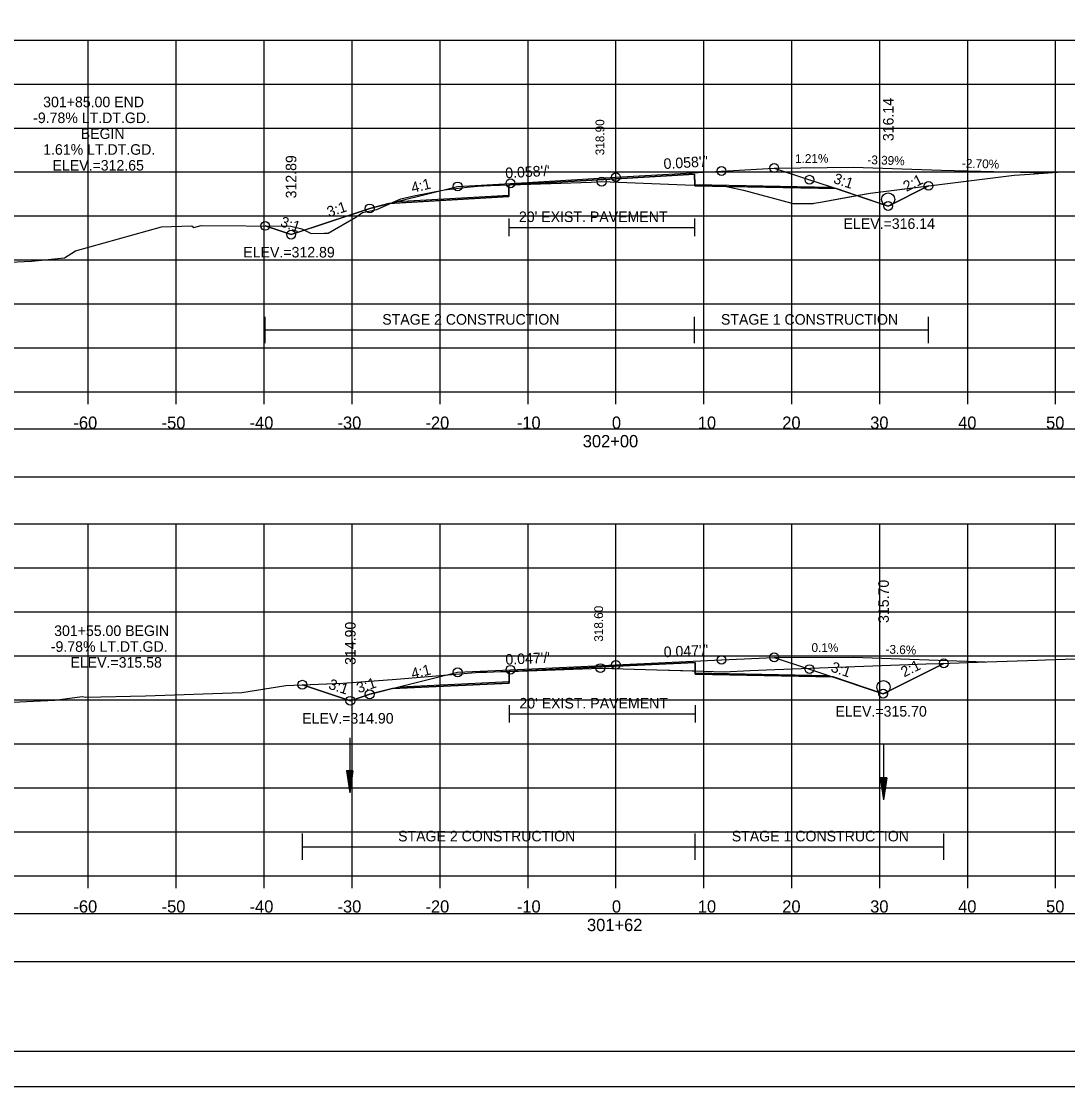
# Model space of a CAD drawing. Extents: x 1376273 to 1384221, y 378927 to 384592.
# Drawn here: x 1381290.7 to 1381409.7, y 380325.2 to 380446.3 of the extents above; entities that cross this region are included whole.
import ezdxf

# ---------------------------------------------------------------- set-up
doc = ezdxf.new("R2010")
doc.units = 0
for name, color, linetype in [('R_Alt Surface', 7, 'Continuous'), ('R_Axis', 7, 'Continuous'), ('R_Axis Annot', 7, 'Continuous'), ('R_Border', 7, 'Continuous'), ('R_Border Notes', 7, 'Continuous'), ('R_Contours', 7, 'Continuous'), ('R_Dimension', 7, 'Continuous'), ('R_Exist Surface', 7, 'Continuous'), ('R_Fin Surface', 7, 'Continuous'), ('R_Grid', 7, 'Continuous'), ('R_No Plot', 7, 'Continuous'), ('R_Vert Alg', 7, 'Continuous'), ('R_Water', 7, 'Continuous'), ('R_Xsect Elev', 7, 'Continuous'), ('R_Xsect Slope', 7, 'Continuous'), ('T_Detection Zones', 7, 'Continuous')]:
    doc.layers.add(name, color=color, linetype=linetype)

msp = doc.modelspace()

# ---------------------------------------------------------------- linework, layer by layer
at = {"layer": 'R_Alt Surface'}
for points in [[(1381333.4, 380425.79), (1381346.16, 380426.53), (1381346.17, 380427.69), (1381358.35, 380428.4), (1381367.3, 380428.92), (1381367.31, 380427.75), (1381382.86, 380427.44)], [(1381346.17, 380423.86), (1381346.17, 380421.86)], [(1381346.17, 380422.86), (1381367.3, 380422.86)], [(1381367.3, 380423.86), (1381367.3, 380421.86)], [(1381333.77, 380370.64), (1381346.21, 380371.23), (1381346.22, 380372.39), (1381358.35, 380372.97), (1381367.36, 380373.39), (1381367.37, 380372.23), (1381382.53, 380371.92)], [(1381346.22, 380368.56), (1381346.22, 380366.56)], [(1381367.36, 380368.56), (1381367.36, 380366.56)], [(1381346.22, 380367.56), (1381367.36, 380367.56)]]:
    msp.add_lwpolyline(points, dxfattribs=at)
at = {"layer": 'R_Axis'}
for p, q in [((1381208.35, 380404.16), (1381508.35, 380404.16)), ((1381298.35, 380402.76), (1381298.35, 380404.16)), ((1381308.35, 380402.76), (1381308.35, 380404.16)), ((1381318.35, 380402.76), (1381318.35, 380404.16)), ((1381328.35, 380402.76), (1381328.35, 380404.16)), ((1381338.35, 380402.76), (1381338.35, 380404.16)), ((1381348.35, 380402.76), (1381348.35, 380404.16)), ((1381358.35, 380402.76), (1381358.35, 380404.16)), ((1381368.35, 380402.76), (1381368.35, 380404.16)), ((1381378.35, 380402.76), (1381378.35, 380404.16)), ((1381388.35, 380402.76), (1381388.35, 380404.16)), ((1381398.35, 380402.76), (1381398.35, 380404.16)), ((1381408.35, 380402.76), (1381408.35, 380404.16)), ((1381208.35, 380349.16), (1381508.35, 380349.16)), ((1381298.35, 380347.76), (1381298.35, 380349.16)), ((1381308.35, 380347.76), (1381308.35, 380349.16)), ((1381318.35, 380347.76), (1381318.35, 380349.16)), ((1381328.35, 380347.76), (1381328.35, 380349.16)), ((1381338.35, 380347.76), (1381338.35, 380349.16)), ((1381348.35, 380347.76), (1381348.35, 380349.16)), ((1381358.35, 380347.76), (1381358.35, 380349.16)), ((1381368.35, 380347.76), (1381368.35, 380349.16)), ((1381378.35, 380347.76), (1381378.35, 380349.16)), ((1381388.35, 380347.76), (1381388.35, 380349.16)), ((1381398.35, 380347.76), (1381398.35, 380349.16)), ((1381408.35, 380347.76), (1381408.35, 380349.16))]:
    msp.add_line(p, q, dxfattribs=at)
at = {"layer": 'R_Axis Annot'}
for points in [[(1381207.5, 380394.5), (1381509.19, 380394.5), (1381509.19, 380399.91), (1381207.5, 380399.91)], [(1381207.5, 380339.4), (1381509.19, 380339.4), (1381509.19, 380344.82), (1381207.5, 380344.82)]]:
    msp.add_lwpolyline(points, close=True, dxfattribs=at)
at = {"layer": 'R_Border'}
msp.add_line((1381516.53, 380329.16), (1381200.35, 380329.16), dxfattribs=at)
at = {"layer": 'R_Contours'}
for points in [[(1381367.31, 380427.66), (1381368.3, 380427.63), (1381368.33, 380427.63), (1381370.71, 380427.57), (1381370.93, 380427.52), (1381367.31, 380427.59)], [(1381385.72, 380426.49), (1381387.25, 380426.77), (1381393.9, 380427.59), (1381389.31, 380425.29)], [(1381370.93, 380427.52), (1381371.08, 380427.48), (1381372.86, 380427.08), (1381378.36, 380425.61), (1381378.45, 380425.58), (1381378.47, 380425.58), (1381380.77, 380425.59), (1381380.89, 380425.62), (1381381.6, 380425.74), (1381385.72, 380426.49), (1381383.39, 380427.27)], [(1381367.37, 380372.45), (1381368.36, 380372.42), (1381369.44, 380372.39), (1381370.62, 380372.35), (1381373.62, 380372.48), (1381376.42, 380372.62), (1381393.63, 380373.24), (1381395.25, 380373.29), (1381395.64, 380373.3), (1381388.74, 380369.85), (1381383.06, 380371.75), (1381367.37, 380372.06)]]:
    msp.add_lwpolyline(points, close=True, dxfattribs=at)
at = {"layer": 'R_Dimension'}
for p, q in [((1381318.46, 380409.7), (1381318.46, 380412.7)), ((1381367.3, 380409.7), (1381367.3, 380412.7)), ((1381393.9, 380409.7), (1381393.9, 380412.7)), ((1381318.46, 380411.2), (1381393.9, 380411.2)), ((1381322.69, 380350.96), (1381322.69, 380353.96)), ((1381367.36, 380350.96), (1381367.36, 380353.96)), ((1381395.64, 380350.96), (1381395.64, 380353.96)), ((1381322.69, 380352.46), (1381395.64, 380352.46))]:
    msp.add_line(p, q, dxfattribs=at)
at = {"layer": 'R_Exist Surface'}
for points in [[(1381286.1, 380418.76), (1381291.9, 380419.03), (1381295.66, 380419.41), (1381296.91, 380420.2), (1381306.68, 380422.91), (1381310.11, 380423.04), (1381310.36, 380422.86), (1381311.2, 380423.07), (1381321.38, 380423.01), (1381322.62, 380422.71), (1381323.69, 380422.16), (1381325.16, 380422.22), (1381325.64, 380422.2), (1381328.78, 380424.04), (1381329.53, 380424.55), (1381331.15, 380424.9), (1381333.9, 380426.12), (1381335.37, 380426.45), (1381338.85, 380427.14), (1381341.45, 380427.43), (1381342.59, 380427.56), (1381344.79, 380427.65), (1381345.17, 380427.66), (1381355.55, 380428.02), (1381356.73, 380428.06), (1381366.23, 380427.7), (1381368.3, 380427.63), (1381368.33, 380427.63), (1381370.71, 380427.57), (1381371.08, 380427.48), (1381372.86, 380427.08), (1381378.36, 380425.61), (1381378.45, 380425.58), (1381378.47, 380425.58), (1381380.77, 380425.59), (1381380.89, 380425.62), (1381381.6, 380425.74), (1381387.25, 380426.77), (1381396.65, 380427.92), (1381403.63, 380428.78), (1381405.42, 380428.91), (1381408.51, 380429.15), (1381417.59, 380429.46)], [(1381288.88, 380368.85), (1381294.55, 380369.13), (1381297.64, 380369.52), (1381298.06, 380369.45), (1381304.87, 380369.62), (1381315.81, 380369.99), (1381320.83, 380370.8), (1381327.29, 380371.06), (1381333.39, 380371.52), (1381342.82, 380372.28), (1381343.64, 380372.3), (1381345.22, 380372.36), (1381350.43, 380372.54), (1381356.58, 380372.76), (1381363, 380372.58), (1381368.36, 380372.42), (1381369.44, 380372.39), (1381370.62, 380372.35), (1381373.62, 380372.48), (1381376.42, 380372.62), (1381393.63, 380373.24), (1381395.25, 380373.29), (1381400.54, 380373.46), (1381406.29, 380373.65), (1381407.21, 380373.7), (1381418.42, 380374.09)]]:
    msp.add_lwpolyline(points, dxfattribs=at)
at = {"layer": 'R_Fin Surface'}
for points in [[(1381318.46, 380423.03), (1381321.41, 380422.04), (1381330.35, 380425.02), (1381333.45, 380425.8), (1381340.35, 380427.52), (1381346.35, 380427.87), (1381358.35, 380428.57), (1381370.35, 380429.27), (1381376.35, 380429.61), (1381380.35, 380428.28), (1381382.59, 380427.53), (1381389.31, 380425.29), (1381393.9, 380427.59)], [(1381322.69, 380370.87), (1381328.15, 380369.05), (1381330.35, 380369.78), (1381333.82, 380370.65), (1381340.35, 380372.28), (1381346.35, 380372.57), (1381358.35, 380373.13), (1381370.35, 380373.7), (1381376.35, 380373.98), (1381380.35, 380372.65), (1381382.29, 380372), (1381388.74, 380369.85), (1381395.64, 380373.3)]]:
    msp.add_lwpolyline(points, dxfattribs=at)
at = {"layer": 'R_Grid'}
for p, q in [((1381208.35, 380444.16), (1381508.35, 380444.16)), ((1381298.35, 380404.16), (1381298.35, 380444.16)), ((1381308.35, 380404.16), (1381308.35, 380444.16)), ((1381318.35, 380404.16), (1381318.35, 380444.16)), ((1381328.35, 380404.16), (1381328.35, 380444.16)), ((1381338.35, 380404.16), (1381338.35, 380444.16)), ((1381348.35, 380404.16), (1381348.35, 380444.16)), ((1381358.35, 380404.16), (1381358.35, 380444.16)), ((1381368.35, 380404.16), (1381368.35, 380444.16)), ((1381378.35, 380404.16), (1381378.35, 380444.16)), ((1381388.35, 380404.16), (1381388.35, 380444.16)), ((1381398.35, 380404.16), (1381398.35, 380444.16)), ((1381408.35, 380404.16), (1381408.35, 380444.16)), ((1381208.35, 380439.16), (1381508.35, 380439.16)), ((1381208.35, 380434.16), (1381508.35, 380434.16)), ((1381208.35, 380429.16), (1381508.35, 380429.16)), ((1381208.35, 380424.16), (1381508.35, 380424.16)), ((1381208.35, 380419.16), (1381508.35, 380419.16)), ((1381208.35, 380414.16), (1381508.35, 380414.16)), ((1381208.35, 380409.16), (1381508.35, 380409.16)), ((1381208.35, 380404.16), (1381508.35, 380404.16)), ((1381208.35, 380389.16), (1381508.35, 380389.16)), ((1381298.35, 380349.16), (1381298.35, 380389.16)), ((1381308.35, 380349.16), (1381308.35, 380389.16)), ((1381318.35, 380349.16), (1381318.35, 380389.16)), ((1381328.35, 380349.16), (1381328.35, 380389.16)), ((1381338.35, 380349.16), (1381338.35, 380389.16)), ((1381348.35, 380349.16), (1381348.35, 380389.16)), ((1381358.35, 380349.16), (1381358.35, 380389.16)), ((1381368.35, 380349.16), (1381368.35, 380389.16)), ((1381378.35, 380349.16), (1381378.35, 380389.16)), ((1381388.35, 380349.16), (1381388.35, 380389.16)), ((1381398.35, 380349.16), (1381398.35, 380389.16)), ((1381408.35, 380349.16), (1381408.35, 380389.16)), ((1381208.35, 380384.16), (1381508.35, 380384.16)), ((1381208.35, 380379.16), (1381508.35, 380379.16)), ((1381208.35, 380374.16), (1381508.35, 380374.16)), ((1381208.35, 380369.16), (1381508.35, 380369.16)), ((1381208.35, 380364.16), (1381508.35, 380364.16)), ((1381208.35, 380359.16), (1381508.35, 380359.16)), ((1381208.35, 380354.16), (1381508.35, 380354.16)), ((1381208.35, 380349.16), (1381508.35, 380349.16))]:
    msp.add_line(p, q, dxfattribs=at)
at = {"layer": 'R_No Plot'}
msp.add_line((1381187.95, 380325.18), (1381521.28, 380325.18), dxfattribs=at)
for points in [[(1381187.94, 380538.51), (1381521.28, 380538.51), (1381521.28, 380325.17), (1381187.94, 380325.17)], [(1381434.27, 380534.62), (1381434.27, 380524.74), (1381470, 380524.74), (1381470, 380521.82), (1381493.2, 380521.82), (1381493.2, 380497.48), (1381516.53, 380497.48), (1381516.53, 380329.16), (1381200.35, 380329.16), (1381200.35, 380534.62)]]:
    msp.add_lwpolyline(points, close=True, dxfattribs=at)
for points in [[(1381332.53, 380425.57), (1381346.16, 380426.36), (1381346.17, 380427.69), (1381358.35, 380428.4), (1381367.3, 380428.92), (1381367.31, 380427.59), (1381383.39, 380427.27)], [(1381332.95, 380370.43), (1381346.21, 380371.06), (1381346.22, 380372.39), (1381358.35, 380372.97), (1381367.36, 380373.39), (1381367.37, 380372.06), (1381383.06, 380371.75)], [(1381376.35, 380373.98), (1381385.35, 380374), (1381400.35, 380373.46)]]:
    msp.add_lwpolyline(points, dxfattribs=at)
for centre, radius in [((1381376.35, 380429.61), 0.5), ((1381358.35, 380428.57), 0.5), ((1381370.35, 380429.27), 0.5), ((1381380.35, 380428.28), 0.5), ((1381340.35, 380427.52), 0.5), ((1381346.35, 380427.87), 0.5), ((1381356.73, 380428.06), 0.5), ((1381393.9, 380427.59), 0.5), ((1381330.35, 380425.02), 0.5), ((1381389.31, 380425.29), 0.5), ((1381389.31, 380425.29), 0.5), ((1381318.46, 380423.03), 0.5), ((1381321.41, 380422.04), 0.5), ((1381321.41, 380422.04), 0.5), ((1381376.35, 380373.98), 0.5), ((1381346.35, 380372.57), 0.5), ((1381356.58, 380372.76), 0.5), ((1381358.35, 380373.13), 0.5), ((1381370.35, 380373.7), 0.5), ((1381380.35, 380372.65), 0.5), ((1381395.64, 380373.3), 0.5), ((1381340.35, 380372.28), 0.5), ((1381322.69, 380370.87), 0.5), ((1381388.78, 380370.6), 0.75), ((1381328.15, 380369.05), 0.5), ((1381328.15, 380369.05), 0.5), ((1381330.35, 380369.78), 0.5), ((1381388.74, 380369.85), 0.5), ((1381388.74, 380369.85), 0.5)]:
    msp.add_circle(centre, radius, dxfattribs=at)
at = {"layer": 'R_Vert Alg'}
msp.add_lwpolyline([(1381376.35, 380429.61), (1381385.35, 380429.72), (1381395.34, 380429.38), (1381407.35, 380429.06)], dxfattribs=at)
at = {"layer": 'R_Water'}
for p, q in [((1381328.08, 380364.83), (1381328.08, 380358.58)), ((1381388.78, 380364.04), (1381388.78, 380357.79)), ((1381327.7, 380361.08), (1381328.08, 380358.58)), ((1381328.45, 380361.08), (1381327.7, 380361.08)), ((1381327.77, 380361.08), (1381328.08, 380359)), ((1381327.83, 380361.08), (1381328.08, 380359.43)), ((1381327.89, 380361.08), (1381328.08, 380359.84)), ((1381327.96, 380361.08), (1381328.08, 380360.27)), ((1381328.02, 380361.08), (1381328.08, 380360.69)), ((1381328.45, 380361.08), (1381328.08, 380358.58)), ((1381328.2, 380361.08), (1381328.08, 380360.27)), ((1381328.33, 380361.08), (1381328.08, 380359.43)), ((1381328.39, 380361.08), (1381328.08, 380359)), ((1381328.26, 380361.08), (1381328.08, 380359.84)), ((1381328.14, 380361.08), (1381328.08, 380360.69)), ((1381388.41, 380360.29), (1381388.78, 380357.79)), ((1381389.16, 380360.29), (1381388.41, 380360.29)), ((1381388.47, 380360.29), (1381388.78, 380358.2)), ((1381388.53, 380360.29), (1381388.78, 380358.63)), ((1381388.6, 380360.29), (1381388.78, 380359.05)), ((1381388.66, 380360.29), (1381388.78, 380359.47)), ((1381388.72, 380360.29), (1381388.78, 380359.89)), ((1381389.16, 380360.29), (1381388.78, 380357.79)), ((1381388.9, 380360.29), (1381388.78, 380359.47)), ((1381389.03, 380360.29), (1381388.78, 380358.63)), ((1381389.09, 380360.29), (1381388.78, 380358.2)), ((1381388.97, 380360.29), (1381388.78, 380359.05)), ((1381388.84, 380360.29), (1381388.78, 380359.89))]:
    msp.add_line(p, q, dxfattribs=at)
msp.add_circle((1381389.31, 380426.04), 0.75, dxfattribs=at)
at = {"layer": 'T_Detection Zones'}
for points in [[(1381346.22, 380427.7), (1381355.55, 380428.02), (1381356.73, 380428.06), (1381366.23, 380427.7), (1381367.31, 380427.66), (1381367.3, 380428.92), (1381358.35, 380428.4)], [(1381332.68, 380425.58), (1381333.9, 380426.12), (1381335.37, 380426.45), (1381338.85, 380427.14), (1381341.45, 380427.43), (1381342.59, 380427.56), (1381344.79, 380427.65), (1381345.17, 380427.66), (1381346.22, 380427.7), (1381346.17, 380427.69), (1381346.16, 380426.36)], [(1381322.93, 380422.55), (1381323.69, 380422.16), (1381325.16, 380422.22), (1381325.64, 380422.2), (1381328.78, 380424.04), (1381329.53, 380424.55), (1381331.15, 380424.9), (1381332.68, 380425.58), (1381332.53, 380425.57), (1381330.35, 380425.02)], [(1381318.46, 380423.03), (1381321.38, 380423.01), (1381322.62, 380422.71), (1381322.93, 380422.55), (1381321.41, 380422.04)], [(1381346.22, 380372.39), (1381350.43, 380372.54), (1381356.58, 380372.76), (1381363, 380372.58), (1381367.37, 380372.45), (1381367.36, 380373.39), (1381358.35, 380372.97), (1381346.22, 380372.39)], [(1381322.69, 380370.87), (1381327.29, 380371.06), (1381333.39, 380371.52), (1381342.82, 380372.28), (1381343.64, 380372.3), (1381345.22, 380372.36), (1381346.22, 380372.39), (1381346.21, 380371.06), (1381332.95, 380370.43), (1381330.35, 380369.78), (1381328.15, 380369.05)]]:
    msp.add_lwpolyline(points, close=True, dxfattribs=at)

# ---------------------------------------------------------------- texts
at = {"layer": 'R_Alt Surface'}
for p in [(1381347.32, 380423.47), (1381347.37, 380368.17)]:
    msp.add_text("20' EXIST. PAVEMENT", height=1.2, dxfattribs=at).set_placement(p)
at = {"layer": 'R_Axis Annot'}
for s, p in [('-60', (1381296.66, 380399.96)), ('-50', (1381306.69, 380399.96)), ('-40', (1381316.69, 380399.96)), ('-30', (1381326.69, 380399.96)), ('-20', (1381336.69, 380399.96)), ('-10', (1381347.08, 380399.96)), ('0', (1381357.89, 380399.96)), ('10', (1381367.66, 380399.96)), ('20', (1381377.26, 380399.96)), ('30', (1381387.26, 380399.96)), ('40', (1381397.26, 380399.96)), ('50', (1381407.26, 380399.96)), ('302+00', (1381354.58, 380397.86)), ('-60', (1381296.66, 380344.96)), ('-50', (1381306.69, 380344.96)), ('-40', (1381316.69, 380344.96)), ('-30', (1381326.69, 380344.96)), ('-20', (1381336.69, 380344.96)), ('-10', (1381347.08, 380344.96)), ('0', (1381357.89, 380344.96)), ('10', (1381367.66, 380344.96)), ('20', (1381377.26, 380344.96)), ('30', (1381387.26, 380344.96)), ('40', (1381397.26, 380344.96)), ('50', (1381407.26, 380344.96)), ('301+62', (1381355.06, 380342.86))]:
    msp.add_text(s, height=1.4, dxfattribs=at).set_placement(p)
at = {"layer": 'R_Border Notes'}
for s, p in [('ELEV.=316.14', (1381384.23, 380422.69)), ('ELEV.=312.89', (1381315.98, 380419.44)), ('ELEV.=315.70', (1381383.3, 380367.25)), ('ELEV.=314.90', (1381322.67, 380366.45))]:
    msp.add_text(s, height=1.2, dxfattribs=at).set_placement(p)
at = {"layer": 'R_Dimension'}
for s, p in [('STAGE 2 CONSTRUCTION', (1381331.78, 380411.8)), ('STAGE 1 CONSTRUCTION', (1381370.29, 380411.8)), ('STAGE 2 CONSTRUCTION', (1381333.58, 380353.06)), ('STAGE 1 CONSTRUCTION', (1381371.52, 380353.06))]:
    msp.add_text(s, height=1.2, dxfattribs=at).set_placement(p)
at = {"layer": 'R_No Plot'}
for s, rotation, p in [('0.1%', 0.0708, (1381380.59, 380374.59)), ('-3.6%', 357.9409, (1381388.99, 380374.42))]:
    msp.add_text(s, height=1, rotation=rotation, dxfattribs=at).set_placement(p)
at = {"layer": 'R_Xsect Elev'}
for s, height, rotation, p in [('301+85.00 END', 1.2, 360, (1381293.22, 380436.52)), ('316.14', 1.2, 90, (1381389.92, 380432.67)), ('-9.78% LT.DT.GD.', 1.2, 360, (1381292.08, 380434.72)), ('318.90', 1, 90, (1381357.03, 380431.06)), ('BEGIN', 1.2, 360, (1381297.49, 380432.92)), ('1.61% LT.DT.GD.', 1.2, 360, (1381293.22, 380431.12)), ('1.21%', 1, 0.6911, (1381378.72, 380430.17)), ('ELEV.=312.65', 1.2, 360, (1381294.28, 380429.32)), ('312.89', 1.2, 90, (1381322.01, 380426.16)), ('-3.39%', 1, 358.0571, (1381386.93, 380430.06)), ('-2.70%', 1, 358.453, (1381397.68, 380429.66)), ('315.70', 1.2, 90, (1381389.38, 380377.89)), ('318.60', 1, 90, (1381356.88, 380375.76)), ('314.90', 1.2, 90, (1381328.75, 380373.12)), ('301+55.00 BEGIN', 1.2, 360, (1381294.47, 380376.41)), ('-9.78% LT.DT.GD.', 1.2, 360, (1381294.09, 380374.61)), ('ELEV.=315.58', 1.2, 360, (1381296.32, 380372.81))]:
    msp.add_text(s, height=height, rotation=rotation, dxfattribs=at).set_placement(p)
at = {"layer": 'R_Xsect Slope'}
for s, rotation, p in [("0.058'/'", 3.3251, (1381363.8, 380429.49)), ("0.058'/'", 3.3251, (1381345.8, 380428.44)), ('3:1', 341.5651, (1381382.99, 380427.93)), ('2:1', 26.5651, (1381391.38, 380426.89)), ('4:1', 14.0362, (1381335.23, 380426.76)), ('3:1', 18.4349, (1381325.72, 380424.01)), ('3:1', 341.5651, (1381320.1, 380423.01)), ("0.047'/'", 2.7048, (1381345.81, 380373.14)), ("0.047'/'", 2.7048, (1381363.81, 380373.99)), ('4:1', 14.0362, (1381335.23, 380371.52)), ('3:1', 341.5651, (1381382.7, 380372.39)), ('2:1', 26.5651, (1381391.12, 380371.69)), ('3:1', 341.5651, (1381325.58, 380370.44)), ('3:1', 18.4349, (1381329.09, 380369.89))]:
    msp.add_text(s, height=1.2, rotation=rotation, dxfattribs=at).set_placement(p)

doc.saveas('drawing.dxf')
